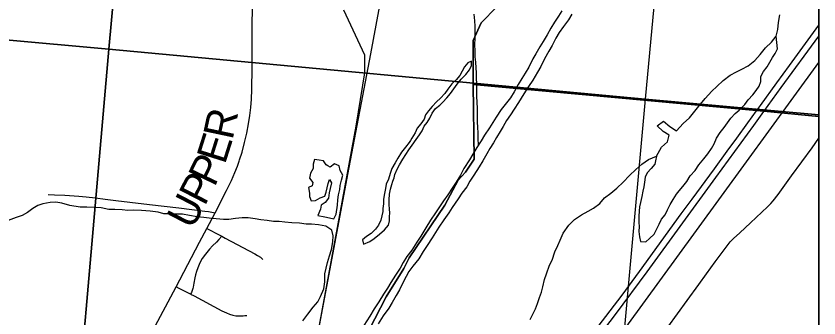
# Model space of a CAD drawing. Extents: x 0 to 1134, y 0 to 440.
# Drawn here: x 493.72 to 539, y 284.45 to 301.49 of the extents above; entities that cross this region are included whole.
import ezdxf

# ---------------------------------------------------------------- set-up
doc = ezdxf.new("R2010")
doc.units = 0
for name, color, linetype in [('Default', 7, 'Continuous'), ('GM_X_County_Road', 7, 'Continuous'), ('GM_X_County_Road_Text', 7, 'Continuous'), ('GM_X_Major_River', 7, 'Continuous'), ('GM_X_Minor_Lake', 7, 'Continuous'), ('GM_X_Minor_River', 7, 'Continuous'), ('GM_X_Rail_Line', 7, 'Continuous'), ('GM_X_Section', 7, 'Continuous'), ('GM_X_Township_Road', 7, 'Continuous'), ('GM_X_Unincorporated', 7, 'Continuous'), ('GM_X_US_Route', 7, 'Continuous'), ('SH_Cut_Line', 7, 'Continuous'), ('SH_Text', 7, 'Continuous')]:
    doc.layers.add(name, color=color, linetype=linetype)

msp = doc.modelspace()

# ---------------------------------------------------------------- linework, layer by layer
at = {"layer": 'Default'}
for points in [[(539, 295.924), (539, 326.159), (532.002, 326.795), (529.206, 296.808)], [(539, 265.438), (539, 295.924), (529.206, 296.808), (526.475, 266.717)]]:
    msp.add_lwpolyline(points, close=True, dxfattribs=at)
at = {"layer": 'GM_X_County_Road'}
msp.add_line((504.946, 290.394), (505.585, 291.652), dxfattribs=at)
for points in [[(507.034, 299.214), (507.041, 300.712), (507.045, 302.195), (507.049, 303.151), (507.05, 304.628), (507.045, 305.373), (507.042, 306.198)], [(507.021, 297.716), (507.029, 298.195), (507.034, 299.214)], [(506.3, 293.297), (506.329, 293.379), (506.462, 293.81), (506.606, 294.361), (506.727, 294.882), (506.825, 295.413), (506.896, 295.873), (506.951, 296.335), (506.989, 296.798), (507.015, 297.356), (507.021, 297.716)], [(530.476, 283.931), (531.564, 285.441), (532.224, 286.343), (532.665, 286.942), (533.151, 287.623), (533.815, 288.523), (533.994, 288.743), (534.189, 288.947), (534.531, 289.266), (535.149, 289.83), (536.094, 290.724), (536.288, 290.92), (536.41, 291.058), (536.692, 291.423), (537.46, 292.475), (538.61, 294.054), (539, 294.598)], [(505.585, 291.652), (505.87, 292.215), (506.064, 292.667), (506.205, 293.023), (506.3, 293.297)], [(502.748, 286.204), (502.949, 286.598), (504.072, 288.725), (504.479, 289.499), (504.946, 290.394)], [(504.479, 289.499), (504.704, 289.387), (504.985, 289.247), (505.098, 289.186), (505.319, 289.064)], [(505.319, 289.064), (505.16, 288.877), (505.031, 288.736), (504.806, 288.523), (504.633, 288.329), (504.408, 288.053), (504.222, 287.801), (504.092, 287.564), (503.962, 287.288), (503.891, 287.082), (503.839, 286.897), (503.804, 286.723), (503.745, 286.424), (503.701, 286.187), (503.685, 286.109), (503.646, 285.996), (503.605, 285.9), (503.553, 285.802)], [(500.897, 282.692), (501.419, 283.7), (502.748, 286.204)], [(503.553, 285.802), (503.227, 285.975), (502.924, 286.12), (502.748, 286.204)]]:
    msp.add_lwpolyline(points, dxfattribs=at)
at = {"layer": 'GM_X_Major_River'}
for points in [[(524.508, 301.794), (524.307, 301.491), (524.083, 301.154), (523.87, 300.818), (523.667, 300.435), (523.453, 300.064), (523.253, 299.761), (523.038, 299.367), (522.872, 299.075), (522.633, 298.614), (522.432, 298.276), (522.253, 297.962), (522.041, 297.636), (521.815, 297.22), (521.613, 296.872), (521.308, 296.503), (521.073, 296.212), (520.79, 295.786), (520.411, 295.179), (520.14, 294.776), (519.95, 294.45), (519.713, 294.079), (519.488, 293.708), (519.287, 293.383), (518.979, 292.889), (518.776, 292.506), (518.539, 292.124), (518.315, 291.787), (518.078, 291.406), (517.831, 291.058), (517.607, 290.733), (517.382, 290.396), (517.088, 289.982), (516.827, 289.532), (516.542, 289.071), (516.329, 288.723), (516.034, 288.286), (515.763, 287.916), (515.55, 287.579), (515.384, 287.264), (515.112, 286.871), (514.863, 286.456), (514.662, 286.13), (514.438, 285.805), (514.177, 285.366), (513.917, 284.962), (513.668, 284.558), (513.171, 283.772)], [(525.061, 301.598), (524.871, 301.272), (524.589, 300.903), (524.342, 300.556), (524.164, 300.252), (523.949, 299.836), (523.771, 299.521), (523.521, 299.071), (523.306, 298.654), (523.127, 298.328), (522.866, 297.867), (522.618, 297.509), (522.358, 297.104), (522.062, 296.622), (521.802, 296.229), (521.601, 295.915), (521.377, 295.601)], [(521.377, 295.601), (521.187, 295.263), (521.021, 294.971), (520.819, 294.634), (520.642, 294.342), (520.44, 294.016), (520.263, 293.724), (520.048, 293.33), (519.846, 292.982), (519.528, 292.511), (519.315, 292.174), (519.148, 291.847), (518.866, 291.501), (518.654, 291.187), (518.312, 290.682), (518.134, 290.39), (517.851, 289.986), (517.556, 289.572), (517.379, 289.28), (517.189, 288.976), (516.906, 288.55), (516.681, 288.213), (516.432, 287.797), (516.092, 287.384), (515.88, 287.081), (515.714, 286.789), (515.535, 286.44), (515.343, 286.045), (515.165, 285.719), (514.927, 285.326), (514.749, 285.011), (514.42, 284.574), (514.136, 284.125)]]:
    msp.add_lwpolyline(points, dxfattribs=at)
at = {"layer": 'GM_X_Minor_Lake'}
for points in [[(529.836, 293.586), (529.789, 293.325), (529.742, 293.143), (529.547, 292.894), (529.318, 292.646), (529.203, 292.396), (529.155, 292.124), (529.119, 291.862), (529.072, 291.612), (529.013, 291.305), (528.942, 290.976), (528.884, 290.726), (528.859, 290.487), (528.846, 290.202), (528.844, 290.02), (528.843, 289.849), (528.852, 289.61), (528.85, 289.326), (528.871, 289.03), (528.937, 288.767), (529.232, 288.754), (529.437, 288.934), (529.7, 289.183), (529.862, 289.489), (529.988, 289.75), (530.127, 290.033), (530.322, 290.282), (530.46, 290.554), (530.61, 290.86), (530.771, 291.144), (530.966, 291.449), (531.126, 291.63), (531.321, 291.879), (531.55, 292.162), (531.745, 292.468), (532.02, 292.784), (532.227, 293.09), (532.513, 293.441), (532.731, 293.724), (532.937, 294.018), (533.087, 294.29), (533.226, 294.596), (533.432, 294.913), (533.65, 295.207), (533.845, 295.468), (534.04, 295.728), (534.28, 295.988), (534.509, 296.18), (534.829, 296.496), (535.012, 296.756), (535.264, 297.05), (535.459, 297.288), (535.62, 297.537), (535.724, 297.798), (535.715, 298.082), (535.876, 298.365), (536.082, 298.637), (536.232, 298.898), (536.381, 299.147), (536.53, 299.373), (536.668, 299.645), (536.583, 300.352)], [(532.951, 297.25), (533.236, 297.51), (533.602, 297.86), (534.002, 298.164), (534.343, 298.343), (534.651, 298.489), (535.004, 298.68), (535.381, 298.984), (535.679, 299.323), (535.988, 299.696), (536.319, 300.024), (536.583, 300.352)], [(513.309, 288.613), (513.673, 288.77), (513.924, 288.939), (514.21, 289.176), (514.495, 289.424), (514.724, 289.695), (514.783, 289.945), (514.785, 290.15), (514.798, 290.401), (514.776, 290.571), (514.767, 290.879), (514.758, 291.118), (514.772, 291.437), (514.842, 291.732), (514.912, 291.993), (514.97, 292.175), (515.051, 292.368), (515.087, 292.55), (515.214, 292.856), (515.34, 293.105), (515.536, 293.422), (515.697, 293.683), (515.869, 293.943), (516.053, 294.215), (516.282, 294.521), (516.465, 294.781), (516.615, 295.019), (516.73, 295.28), (516.913, 295.495), (517.051, 295.733), (517.178, 296.005), (517.373, 296.277), (517.624, 296.457), (517.796, 296.626), (518.013, 296.875), (518.22, 297.124), (518.414, 297.384), (518.598, 297.644), (518.816, 297.939), (519.09, 298.187), (519.285, 298.458), (519.4, 298.697), (519.414, 298.947), (519.197, 298.846), (519.014, 298.62), (518.876, 298.382), (518.738, 298.133), (518.543, 297.895), (518.303, 297.669), (518.074, 297.375), (517.902, 297.115), (517.662, 296.866), (517.433, 296.652), (517.193, 296.392), (516.975, 296.143), (516.803, 295.917), (516.733, 295.667), (516.55, 295.418), (516.332, 295.169), (516.228, 294.908), (516.044, 294.602), (515.966, 294.477)], [(529.836, 293.586), (530.112, 294.085), (530.466, 294.401), (530.56, 294.765), (530.221, 294.983), (529.872, 295.305), (530.225, 295.552), (530.587, 295.265), (530.959, 295.023), (531.337, 295.43), (531.691, 295.746), (531.92, 296.04), (532.229, 296.413), (532.584, 296.832), (532.951, 297.25)], [(515.966, 294.477), (515.895, 294.364), (515.677, 294.093), (515.448, 293.81), (515.253, 293.482), (515.103, 293.21), (514.919, 292.892), (514.826, 292.608), (514.721, 292.279), (514.595, 292.007), (514.559, 291.757), (514.5, 291.484), (514.441, 291.166), (514.439, 290.904), (514.402, 290.631), (514.401, 290.46), (514.342, 290.211), (514.284, 289.972), (514.157, 289.688), (513.996, 289.462), (513.745, 289.225), (513.482, 289.045), (513.254, 288.864), (513.309, 288.613)], [(511.305, 293.044), (511.21, 293.102), (511.064, 293.32), (510.814, 293.356), (510.554, 293.403), (510.484, 293.142), (510.47, 292.892), (510.321, 292.631), (510.262, 292.347), (510.464, 292.095), (510.418, 291.913), (510.213, 291.812), (510.267, 291.505), (510.277, 291.311), (510.354, 291.072), (510.616, 291.092), (510.866, 291.238), (511.128, 291.328), (511.209, 291.555), (511.256, 291.793), (511.315, 292.043), (511.396, 292.27), (511.508, 292.076), (511.438, 291.769), (511.379, 291.508), (511.332, 291.224), (511.148, 290.975), (510.92, 290.828), (510.884, 290.59), (510.732, 290.229)], [(510.732, 290.229), (511.142, 290.155), (511.391, 290.096), (511.64, 290.049), (511.767, 290.321), (511.839, 290.821), (511.864, 291.128), (511.912, 291.401), (511.971, 291.697), (512.007, 291.935), (512.077, 292.231), (512.147, 292.515), (512.002, 292.778), (511.936, 293.04), (511.687, 293.156), (511.436, 292.964), (511.305, 293.044)]]:
    msp.add_lwpolyline(points, dxfattribs=at)
at = {"layer": 'GM_X_Minor_River'}
for points in [[(519.794, 294.206), (519.789, 294.585), (519.78, 294.904), (519.76, 295.211), (519.751, 295.53), (519.743, 295.997), (519.745, 296.304), (519.725, 296.623), (519.705, 296.976), (519.708, 297.385), (519.699, 297.681), (519.69, 297.966), (519.681, 298.285), (519.672, 298.569), (519.64, 298.888), (519.62, 299.196), (519.611, 299.514), (519.602, 299.89), (519.605, 300.231), (519.618, 300.527), (519.621, 300.914), (519.601, 301.233), (519.558, 301.597)], [(532.951, 297.25), (533.236, 297.51), (533.602, 297.86), (534.002, 298.164), (534.343, 298.343), (534.651, 298.489), (535.004, 298.68), (535.381, 298.984), (535.679, 299.323), (535.988, 299.696), (536.319, 300.024), (536.583, 300.352), (536.688, 300.738), (536.714, 301.136), (536.796, 301.556)], [(522.718, 284.364), (522.857, 284.67), (523.007, 284.977), (523.134, 285.272), (523.238, 285.612), (523.354, 285.907), (523.425, 286.214), (523.53, 286.623), (523.634, 286.941), (523.808, 287.429), (523.947, 287.724), (524.109, 288.19), (524.271, 288.553), (524.398, 288.848), (524.583, 289.245), (524.892, 289.686), (525.213, 290.014), (525.612, 290.273), (525.977, 290.475), (526.284, 290.654), (526.638, 290.914), (526.902, 291.23), (527.255, 291.501), (527.598, 291.771), (527.952, 292.121), (528.318, 292.494), (528.673, 292.833), (529.016, 293.138), (529.388, 293.392), (529.836, 293.586), (530.112, 294.085), (530.466, 294.401), (530.56, 294.765), (530.221, 294.983), (529.872, 295.305), (530.225, 295.552), (530.587, 295.265), (530.959, 295.023), (531.337, 295.43), (531.691, 295.746), (531.92, 296.04), (532.229, 296.413), (532.584, 296.832), (532.951, 297.25)], [(509.894, 284.291), (510.169, 284.676), (510.467, 285.061), (510.742, 285.366), (510.892, 285.661), (511.077, 286.092), (511.125, 286.501), (511.14, 286.945), (511.199, 287.263), (511.292, 287.593), (511.397, 287.968), (511.502, 288.32), (511.585, 288.752), (511.61, 289.093), (511.533, 289.401), (511.183, 289.643), (510.775, 289.714), (510.378, 289.74), (510.083, 289.753), (509.698, 289.813), (509.267, 289.828), (508.87, 289.854), (508.564, 289.89), (508.235, 289.904), (507.872, 289.952), (507.532, 289.989), (507.203, 290.048), (506.806, 290.108), (506.466, 290.111), (506.091, 290.068), (505.727, 290.002), (505.421, 290.005), (505.013, 290.053), (504.616, 290.079), (504.31, 290.116), (503.924, 290.164), (503.505, 290.235), (503.097, 290.307), (502.688, 290.321), (502.359, 290.324), (502.053, 290.337), (501.725, 290.419), (501.282, 290.48), (500.795, 290.518), (500.364, 290.532), (500.023, 290.512), (499.706, 290.549), (499.286, 290.574), (498.945, 290.577), (498.515, 290.671), (498.186, 290.696), (497.709, 290.7), (497.335, 290.714), (496.746, 290.81), (496.304, 290.927), (495.953, 290.986), (495.635, 290.977), (495.237, 290.901), (494.941, 290.8), (494.656, 290.632), (494.371, 290.406), (494.063, 290.238), (493.722, 290.127), (493.278, 289.959)]]:
    msp.add_lwpolyline(points, dxfattribs=at)
at = {"layer": 'GM_X_Rail_Line'}
for points in [[(508.731, 272.798), (512.512, 292.937), (513.719, 299.369), (514.326, 302.623)], [(512.179, 301.838), (513.377, 299.314), (513.373, 298.286), (512.881, 295.284), (509.043, 274.455), (507.122, 264.111), (506.592, 261.457), (506.524, 259.988), (506.812, 258.849), (507.652, 257.445), (508.347, 256.739)], [(508.486, 256.898), (511.046, 260.423), (512.647, 262.627), (512.813, 262.854), (515.498, 266.546), (519.749, 272.396), (521.473, 274.774), (522.093, 275.624), (522.457, 276.127), (522.813, 276.619), (528.114, 283.911), (532.101, 289.389), (539, 298.879)]]:
    msp.add_lwpolyline(points, dxfattribs=at)
at = {"layer": 'GM_X_Section'}
for points in [[(471.036, 332.085), (501.682, 329.278), (498.947, 299.62), (468.653, 302.376)], [(501.682, 329.278), (532.002, 326.795), (529.206, 296.808), (498.947, 299.62)], [(498.947, 299.62), (496.343, 269.642), (466.346, 272.53), (468.653, 302.376)], [(529.206, 296.808), (526.475, 266.717), (496.343, 269.642), (498.947, 299.62)]]:
    msp.add_lwpolyline(points, close=True, dxfattribs=at)
at = {"layer": 'GM_X_Township_Road'}
for points in [[(495.538, 291.427), (495.88, 291.409), (496.468, 291.378), (497.258, 291.332), (497.674, 291.293), (498.202, 291.23), (498.745, 291.163), (499.347, 291.092), (500.128, 290.989), (501.25, 290.863), (502.897, 290.673), (504.372, 290.485), (504.58, 290.458), (504.758, 290.43), (504.946, 290.394)], [(505.319, 289.064), (505.509, 288.964), (507.18, 288.078), (507.342, 287.984), (507.498, 287.878), (507.641, 287.757)], [(503.553, 285.802), (503.756, 285.695), (505.332, 284.863), (505.585, 284.741), (505.759, 284.672), (505.938, 284.617), (506.122, 284.582), (506.309, 284.566), (506.422, 284.565), (506.53, 284.573), (506.627, 284.585), (506.742, 284.602)]]:
    msp.add_lwpolyline(points, dxfattribs=at)
at = {"layer": 'GM_X_Unincorporated'}
for points in [[(520.827, 302.017), (519.944, 301.114), (519.502, 300.11), (519.495, 297.634), (535.477, 296.163), (535.891, 296.125), (539, 295.833), (539, 316.576)], [(513.642, 283.782), (514.588, 285.648), (515.598, 287.241), (515.891, 287.853), (517.903, 290.825), (518.662, 292.224), (519.075, 292.691), (519.56, 293.423), (519.495, 297.634), (519.502, 300.11), (519.944, 301.114), (520.827, 302.017)], [(539, 113.439), (539, 295.833), (535.891, 296.125), (535.477, 296.163), (519.495, 297.634), (519.56, 293.423), (519.075, 292.691), (518.662, 292.224), (517.903, 290.825), (515.891, 287.853), (515.598, 287.241), (514.588, 285.648), (513.642, 283.782)]]:
    msp.add_lwpolyline(points, dxfattribs=at)
at = {"layer": 'GM_X_US_Route'}
for points in [[(522.742, 279.192), (524.359, 281.182), (525.376, 282.455), (525.814, 283.01), (526.552, 283.963), (527.897, 285.74), (528.878, 287.076), (531.239, 290.324), (531.856, 291.167), (533.102, 292.879), (533.827, 293.872), (534.362, 294.61), (534.983, 295.465), (535.484, 296.147), (535.7, 296.441), (536.629, 297.724), (537.345, 298.701), (537.946, 299.532), (539, 300.977)], [(529.315, 287.065), (533.184, 292.388), (533.901, 293.354), (535.323, 295.318), (535.898, 296.109), (536.878, 297.456), (539, 300.36)], [(523.749, 279.854), (523.786, 279.9), (524.556, 280.852), (525.474, 281.999), (526.626, 283.458), (527.523, 284.641), (529.315, 287.065)]]:
    msp.add_lwpolyline(points, dxfattribs=at)
at = {"layer": 'SH_Cut_Line'}
msp.add_lwpolyline([(539, 17.107), (539, 425.107), (205.806, 425.107)], dxfattribs=at)
at = {"layer": 'SH_Text'}
msp.add_lwpolyline([(131, 425.107), (539, 425.107), (539, 17.107), (131, 17.107)], close=True, dxfattribs=at)

# ---------------------------------------------------------------- texts
at = {"layer": 'GM_X_County_Road_Text'}
for s, rotation, p in [('R', 78.0099, (505.924, 294.459)), ('E', 72.4836, (505.495, 293.073)), ('P', 64.4964, (504.907, 291.798)), ('P', 62.6543, (504.352, 290.724)), ('U', 62.5487, (503.659, 289.389))]:
    msp.add_text(s, height=1.705, rotation=rotation, dxfattribs=at).set_placement(p)

doc.saveas('drawing.dxf')
